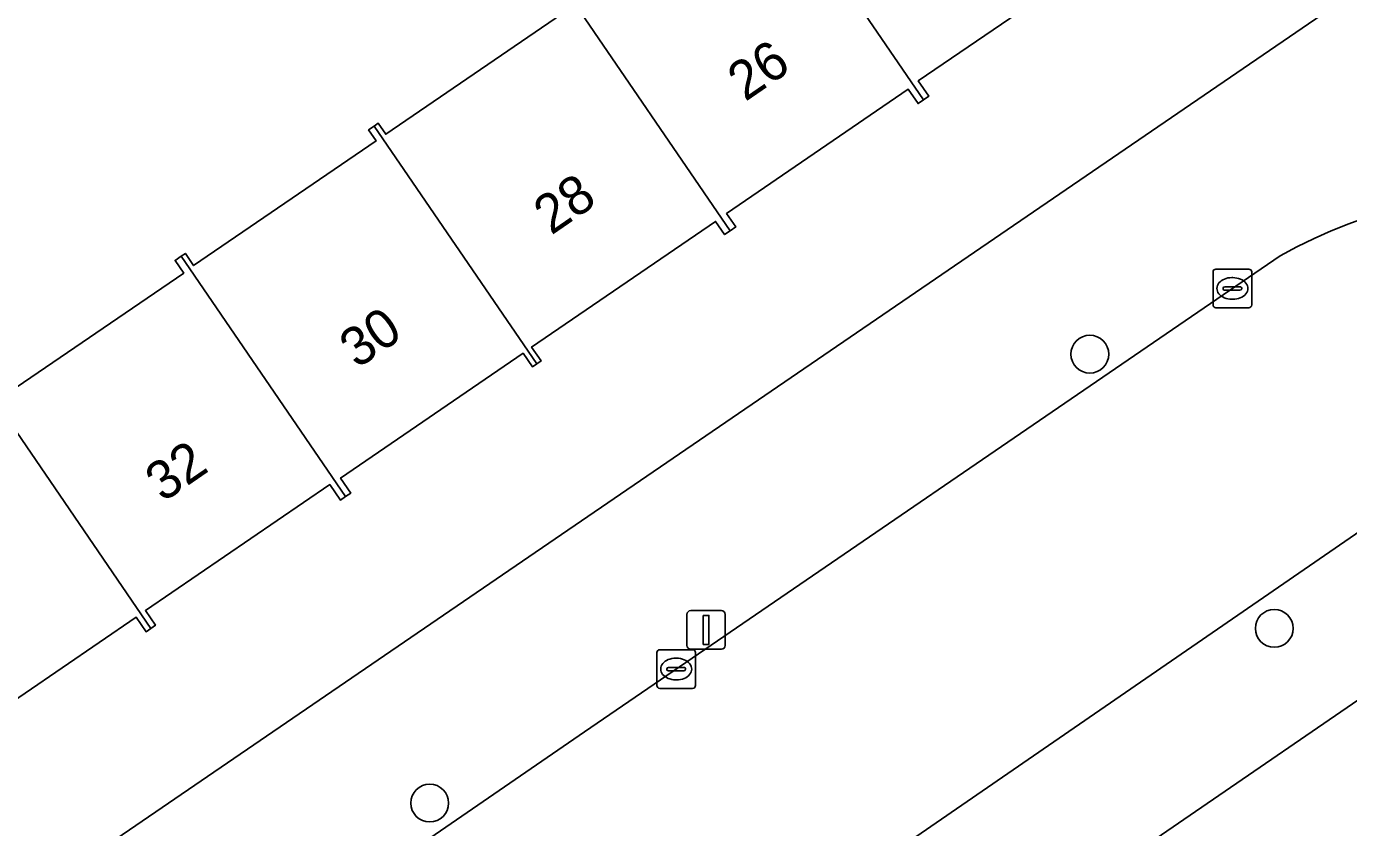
# Model space of a CAD drawing. Extents: x 157445 to 158888, y 383061 to 384688.
# Drawn here: x 158613.85 to 158648.04, y 383852.19 to 383872.91 of the extents above; entities that cross this region are included whole.
import ezdxf

# ---------------------------------------------------------------- set-up
doc = ezdxf.new("R2010")
doc.units = 0
for name, color, linetype in [('IMGEO_Boom', 7, 'Continuous'), ('IMGEO_Erf', 7, 'Continuous'), ('IMGEO_Kolk', 7, 'Continuous'), ('IMGEO_Lichtmast', 7, 'Continuous'), ('IMGEO_Pand', 7, 'Continuous'), ('IMGEO_Pand_nummerreeks', 7, 'Continuous'), ('IMGEO_Rijbaan_lokaal_open', 7, 'Continuous'), ('IMGEO_Voetpad_open', 7, 'Continuous')]:
    doc.layers.add(name, color=color, linetype=linetype)

msp = doc.modelspace()

# ---------------------------------------------------------------- linework, layer by layer
at = {"layer": 'IMGEO_Boom'}
for centre in [(158641.348, 383864.437), (158646.117, 383857.346), (158624.277, 383852.828)]:
    msp.add_circle(centre, 0.489, dxfattribs=at)
at = {"layer": 'IMGEO_Erf'}
for points in [[(158611.414, 383848.655), (158653.626, 383877.513), (158700.083, 383841.491)], [(158641.675, 383874.76), (158636.912, 383871.504), (158637.184, 383871.107), (158637.044, 383871.011), (158636.906, 383870.916), (158636.653, 383871.287), (158631.954, 383868.074), (158632.19, 383867.729), (158632.045, 383867.63), (158631.901, 383867.532), (158631.668, 383867.872), (158626.913, 383864.621), (158627.157, 383864.263), (158627.046, 383864.187), (158626.933, 383864.11), (158626.694, 383864.46), (158621.972, 383861.232), (158622.237, 383860.844), (158622.102, 383860.752), (158621.97, 383860.662), (158621.694, 383861.066), (158616.924, 383857.805), (158617.184, 383857.425), (158617.062, 383857.342), (158616.941, 383857.259), (158616.684, 383857.636), (158611.898, 383854.364)], [(158613.208, 383863.314), (158617.918, 383866.534), (158617.695, 383866.861), (158617.852, 383866.969), (158617.959, 383867.042), (158618.173, 383866.729), (158622.891, 383869.954), (158622.698, 383870.237), (158622.843, 383870.336), (158622.948, 383870.408), (158623.14, 383870.126), (158627.873, 383873.362)], [(158654.799, 383857.378), (158653.695, 383857.91), (158652.637, 383857.965), (158651.596, 383857.766), (158620.073, 383836.143)]]:
    msp.add_lwpolyline(points, dxfattribs=at)
at = {"layer": 'IMGEO_Kolk'}
for p, q in [((158644.533, 383865.711), (158644.533, 383866.563)), ((158644.608, 383866.637), (158645.46, 383866.637)), ((158645.534, 383866.563), (158645.534, 383865.711)), ((158645.021, 383866.417), (158645.046, 383866.417)), ((158644.792, 383866.131), (158644.792, 383866.143)), ((158645.23, 383866.094), (158644.832, 383866.094)), ((158644.835, 383866.18), (158645.233, 383866.18)), ((158645.276, 383866.143), (158645.276, 383866.131)), ((158645.46, 383865.637), (158644.608, 383865.637)), ((158645.044, 383865.857), (158645.019, 383865.857)), ((158630.15, 383855.868), (158630.15, 383856.72)), ((158630.225, 383856.794), (158631.077, 383856.794)), ((158631.151, 383856.72), (158631.151, 383855.868)), ((158630.452, 383856.337), (158630.85, 383856.337)), ((158630.638, 383856.574), (158630.663, 383856.574)), ((158630.409, 383856.288), (158630.409, 383856.3)), ((158630.847, 383856.251), (158630.449, 383856.251)), ((158630.661, 383856.014), (158630.636, 383856.014)), ((158630.893, 383856.3), (158630.893, 383856.288)), ((158631.077, 383855.794), (158630.225, 383855.794))]:
    msp.add_line(p, q, dxfattribs=at)
for points in [[(158644.533, 383865.711), (158644.533, 383866.563)], [(158644.608, 383866.637), (158645.46, 383866.637)], [(158645.534, 383866.563), (158645.534, 383865.711)], [(158645.46, 383865.637), (158644.608, 383865.637)], [(158630.15, 383855.868), (158630.15, 383856.72)], [(158630.225, 383856.794), (158631.077, 383856.794)], [(158631.151, 383856.72), (158631.151, 383855.868)], [(158631.077, 383855.794), (158630.225, 383855.794)]]:
    msp.add_lwpolyline(points, dxfattribs=at)
for centre, radius, start, end in [((158644.61, 383866.561), 0.0765, 91.552, 178.448), ((158644.61, 383866.561), 0.0765, 91.552, 178.448), ((158645.458, 383866.561), 0.0765, 1.552, 88.448), ((158645.458, 383866.561), 0.0765, 1.552, 88.448), ((158644.832, 383866.14), 0.0403, 85.8775, 175.7526), ((158644.829, 383866.13), 0.0366, 178.938, 274.7102), ((158645.233, 383866.137), 0.043, 264.8664, 352.4533), ((158645.237, 383866.142), 0.0386, 1.7309, 96.639), ((158644.61, 383865.713), 0.0765, 181.552, 268.448), ((158644.61, 383865.713), 0.0765, 181.552, 268.448), ((158645.458, 383865.713), 0.0765, 271.552, 358.448), ((158645.458, 383865.713), 0.0765, 271.552, 358.448), ((158630.227, 383856.718), 0.0765, 91.552, 178.448), ((158630.227, 383856.718), 0.0765, 91.552, 178.448), ((158631.075, 383856.718), 0.0765, 1.552, 88.448), ((158631.075, 383856.718), 0.0765, 1.552, 88.448), ((158630.449, 383856.297), 0.0403, 85.8775, 175.7526), ((158630.854, 383856.299), 0.0386, 1.7309, 96.639), ((158630.446, 383856.287), 0.0366, 178.938, 274.7102), ((158630.85, 383856.294), 0.043, 264.8664, 352.4533), ((158630.227, 383855.87), 0.0765, 181.552, 268.448), ((158630.227, 383855.87), 0.0765, 181.552, 268.448), ((158631.075, 383855.87), 0.0765, 271.552, 358.448), ((158631.075, 383855.87), 0.0765, 271.552, 358.448)]:
    msp.add_arc(centre, radius, start, end, dxfattribs=at)
for centre, major_axis, ratio, start_param, end_param in [((158645.02, 383866.137), (-0.387, 0.002), 0.722429, 4.712389, 7.853982), ((158645.045, 383866.137), (-0.39, 0.002), 0.717154, 1.570796, 4.712389), ((158630.637, 383856.294), (-0.387, 0.002), 0.722429, 4.712389, 7.853982), ((158630.662, 383856.294), (-0.39, 0.002), 0.717154, 1.570796, 4.712389)]:
    msp.add_ellipse(centre, major_axis=major_axis, ratio=ratio, start_param=start_param, end_param=end_param, dxfattribs=at)
at = {"layer": 'IMGEO_Lichtmast'}
for p, q in [((158630.929, 383856.907), (158630.929, 383857.707)), ((158630.929, 383857.707), (158630.929, 383856.907)), ((158631.029, 383857.807), (158631.819, 383857.807)), ((158631.819, 383857.807), (158631.029, 383857.807)), ((158631.919, 383857.707), (158631.919, 383856.907)), ((158631.919, 383856.907), (158631.919, 383857.707)), ((158631.819, 383856.807), (158631.029, 383856.807)), ((158631.029, 383856.807), (158631.819, 383856.807))]:
    msp.add_line(p, q, dxfattribs=at)
msp.add_lwpolyline([(158631.349, 383857.682), (158631.499, 383857.682), (158631.499, 383856.932), (158631.349, 383856.932), (158631.349, 383857.682)], dxfattribs=at)
for centre, start, end in [((158631.029, 383857.707), 90, 180), ((158631.029, 383857.707), 90, 180), ((158631.819, 383857.707), 0, 90), ((158631.819, 383857.707), 360, 90), ((158631.029, 383856.907), 180, 270), ((158631.029, 383856.907), 180, 270), ((158631.819, 383856.907), 270, 0), ((158631.819, 383856.907), 270, 0)]:
    msp.add_arc(centre, 0.1, start, end, dxfattribs=at)
at = {"layer": 'IMGEO_Pand'}
for points in [[(158632.814, 383877.201), (158637.044, 383871.011), (158637.184, 383871.107), (158636.912, 383871.504), (158641.675, 383874.76), (158641.916, 383874.408), (158642.033, 383874.488), (158637.839, 383880.624), (158637.641, 383880.488), (158637.828, 383880.215), (158633.132, 383877.004), (158632.939, 383877.286)], [(158632.814, 383877.201), (158632.638, 383877.081), (158632.836, 383876.791), (158628.145, 383873.584), (158627.962, 383873.853), (158627.846, 383873.774), (158632.045, 383867.63), (158632.19, 383867.729), (158631.954, 383868.074), (158636.653, 383871.287), (158636.906, 383870.916), (158637.044, 383871.011)], [(158622.843, 383870.336), (158627.046, 383864.187), (158627.157, 383864.263), (158626.913, 383864.621), (158631.668, 383867.872), (158631.901, 383867.532), (158632.045, 383867.63), (158627.846, 383873.774), (158627.672, 383873.656), (158627.873, 383873.362), (158623.14, 383870.126), (158622.948, 383870.408)], [(158622.102, 383860.752), (158622.237, 383860.844), (158621.972, 383861.232), (158626.694, 383864.46), (158626.933, 383864.11), (158627.046, 383864.187), (158622.843, 383870.336), (158622.698, 383870.237), (158622.891, 383869.954), (158618.173, 383866.729), (158617.959, 383867.042), (158617.852, 383866.969)], [(158617.062, 383857.342), (158617.184, 383857.425), (158616.924, 383857.805), (158621.694, 383861.066), (158621.97, 383860.662), (158622.102, 383860.752), (158617.852, 383866.969), (158617.695, 383866.861), (158617.918, 383866.534), (158613.208, 383863.314), (158613.004, 383863.612), (158612.849, 383863.506)], [(158617.062, 383857.342), (158612.849, 383863.506), (158612.733, 383863.426), (158612.936, 383863.129), (158608.135, 383859.847), (158607.923, 383860.157), (158607.825, 383860.09), (158612.067, 383853.883), (158612.176, 383853.957), (158611.898, 383854.364), (158616.684, 383857.636), (158616.941, 383857.259)]]:
    msp.add_lwpolyline(points, close=True, dxfattribs=at)
at = {"layer": 'IMGEO_Rijbaan_lokaal_open'}
for points in [[(158646.269, 383866.981), (158628.284, 383854.673), (158616.56, 383846.61), (158614.169, 383845.054)], [(158618.251, 383839.19), (158621.525, 383841.402), (158649.267, 383860.51)]]:
    msp.add_lwpolyline(points, dxfattribs=at)
msp.add_arc((158652.796, 383855.289), 13.39, 53.3559, 119.1726, dxfattribs=at)
at = {"layer": 'IMGEO_Voetpad_open'}
for points in [[(158653.626, 383877.513), (158611.414, 383848.655)], [(158614.169, 383845.054), (158616.56, 383846.61), (158628.284, 383854.673), (158646.269, 383866.981)], [(158649.267, 383860.51), (158621.525, 383841.402), (158618.251, 383839.19)], [(158620.073, 383836.143), (158651.596, 383857.766), (158652.637, 383857.965), (158653.695, 383857.91), (158654.799, 383857.378), (158670.051, 383845.576), (158671.372, 383844.554), (158687.206, 383832.169)]]:
    msp.add_lwpolyline(points, dxfattribs=at)
msp.add_arc((158652.796, 383855.289), 13.39, 53.3559, 119.1726, dxfattribs=at)

# ---------------------------------------------------------------- texts
at = {"layer": 'IMGEO_Pand_nummerreeks'}
for s, p in [('26', (158632.437, 383870.955)), ('28', (158627.421, 383867.501)), ('30', (158622.403, 383864.047)), ('32', (158617.38, 383860.59))]:
    msp.add_text(s, height=1, rotation=34.5414, dxfattribs=at).set_placement(p)

doc.saveas('drawing.dxf')
